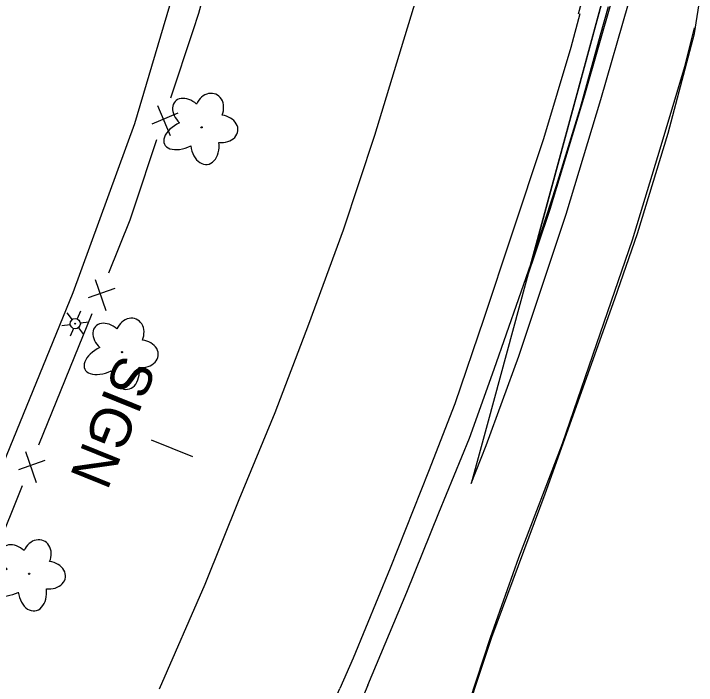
# Model space of a CAD drawing. Extents: x 588843 to 2552415, y 180129 to 269402.
# Drawn here: x 593439.1 to 593539.8, y 185955.5 to 186054.6 of the extents above; entities that cross this region are included whole.
import ezdxf

# ---------------------------------------------------------------- set-up
doc = ezdxf.new("R2010")
doc.units = 0
for name, color, linetype in [('Default', 7, 'Continuous'), ('E_DWY', 7, 'Continuous'), ('E_FEN_P', 7, 'Continuous'), ('E_LAND_Vegetation', 7, 'Continuous'), ('E_LTG', 7, 'Continuous'), ('E_RDWY', 7, 'Continuous'), ('E_RDWY_C_and_G', 7, 'Continuous'), ('E_RDWY_RumbleStrip', 7, 'Continuous'), ('E_SGN', 7, 'Continuous'), ('E_SGN_Text', 7, 'Continuous')]:
    doc.layers.add(name, color=color, linetype=linetype)

# ---------------------------------------------------------------- blocks, each defined once
blk = doc.blocks.new('SIGN')
at = {"layer": 'Default'}
blk.add_text('SIGN', height=12, dxfattribs=at).set_placement((-18.55, -6))
blk = doc.blocks.new('DTRE')
at = {"layer": 'Default'}
blk.add_circle((-0.18, 0), 0.183, dxfattribs=at)
for centre, major_axis, ratio in [((-1.87, 5.32), (1.36, -4.98), 0.782863), ((4.06, 2.74), (-5.27, -2.93), 0.691916), ((-5.87, 0.15), (4.93, -0.12), 0.832022), ((3.54, -3.71), (-5.01, 4.58), 0.560249), ((-2.49, -5.24), (1.8, 4.86), 0.716896)]:
    blk.add_ellipse(centre, major_axis=major_axis, ratio=ratio, start_param=1.570796, end_param=4.712389, dxfattribs=at)
blk = doc.blocks.new('LPOL')
at = {"layer": 'Default'}
for p, q in [((-0.75, 1.3), (-2, 3.46)), ((0.75, 1.3), (2, 3.46)), ((-4, 0), (-1.5, 0)), ((1.5, 0), (4, 0)), ((-2, -3.46), (-0.75, -1.3)), ((2, -3.46), (0.75, -1.3))]:
    blk.add_line(p, q, dxfattribs=at)
for radius in [1.5, 1.5, 1.5, 0.125]:
    blk.add_circle((0, 0), radius, dxfattribs=at)

msp = doc.modelspace()

# ---------------------------------------------------------------- linework, layer by layer
at = {"layer": 'E_DWY'}
msp.add_lwpolyline([(593422.26, 185952.34), (593434.65, 185981.09), (593447.89, 186013.5), (593456.97, 186038.4), (593465.97, 186068.8), (593471.95, 186091.79), (593477.61, 186116.08), (593482.16, 186140.28), (593485.09, 186160.99), (593487.03, 186179.67), (593488.46, 186197.05), (593489.49, 186217.32), (593489.86, 186241.29), (593489.93, 186244.63), (593490.42, 186245.94), (593491.41, 186246.66), (593492.53, 186247.06), (593494.68, 186247.33), (593497.02, 186247.11), (593504.49, 186245.06), (593510.18, 186242.66), (593511.98, 186241.33), (593513.62, 186240.04), (593514.79, 186237.91)], dxfattribs=at)
at = {"layer": 'E_FEN_P'}
for p, q in [((593460.34, 186041.07), (593462.2, 186036.62)), ((593463.3, 186039.91), (593459.49, 186038.29)), ((593451.14, 186015.4), (593452.71, 186010.84)), ((593454.02, 186014.06), (593450.11, 186012.69)), ((593440.85, 185990.04), (593442.42, 185985.48)), ((593443.72, 185988.69), (593439.82, 185987.32))]:
    msp.add_line(p, q, dxfattribs=at)
for points in [[(593468.37, 186062.11), (593466.38, 186054.64), (593465.52, 186052.06)], [(593465.52, 186052.06), (593462.23, 186042.13)], [(593460.2, 186035.99), (593456.91, 186026.07)], [(593456.91, 186026.07), (593456.27, 186024.13), (593453.11, 186016.34)], [(593450.67, 186010.35), (593446.74, 186000.66)], [(593446.74, 186000.66), (593442.81, 185990.98)], [(593440.38, 185984.99), (593436.44, 185975.3)]]:
    msp.add_lwpolyline(points, dxfattribs=at)
at = {"layer": 'E_RDWY'}
for points in [[(593486.2, 185883.3), (593489.18, 185893.96), (593493.89, 185911.07), (593499.24, 185928.93), (593507.1, 185955.12), (593509.61, 185962.65), (593517.48, 185983.79), (593527.72, 186012.54), (593531.1, 186022.16), (593535.59, 186036.96), (593539.47, 186051.68), (593541.2, 186062.67), (593545.15, 186089.33), (593548.03, 186107.77), (593551.11, 186127.76), (593554.74, 186154.6), (593556.82, 186170.65)], [(593460.64, 185955.04), (593467.37, 185970.47), (593472.37, 185982.97), (593477.68, 185995.79), (593482.62, 186008.82), (593487.75, 186022.71), (593492.35, 186036.69), (593496.3, 186049.62), (593500.01, 186061.89)], [(593491.32, 185955.6), (593497.06, 185969.3), (593501.79, 185980.97), (593506.3, 185991.99), (593509.96, 186002.19), (593515.39, 186017.82), (593519.12, 186029.28), (593522.69, 186040.75), (593525.65, 186051.45), (593526.79, 186055.65)], [(593522.56, 186054.59), (593521.25, 186049.62), (593517.22, 186036.16), (593512.49, 186021.93), (593508.45, 186009.64), (593504.16, 185997.05), (593500.25, 185987.06), (593494.6, 185972.85), (593489.15, 185959.57), (593487.18, 185955.06)], [(593506.3, 185953.15), (593509.39, 185962.62), (593513.59, 185974.38), (593520.05, 185991.23), (593526.18, 186009.1), (593530.36, 186021.24), (593534.44, 186034.67), (593538.07, 186046.79), (593539.46, 186052.49)], [(593491.32, 185955.6), (593483.2, 185936.21), (593475.03, 185917.29), (593467.27, 185899.56), (593457.19, 185876.3), (593446.96, 185852.66), (593445.45, 185849.57), (593442.79, 185846.03), (593441.53, 185846.44), (593442.11, 185851.19), (593450.4, 185869.87), (593465.24, 185904.11), (593481.63, 185942.45), (593487.18, 185955.06)]]:
    msp.add_lwpolyline(points, dxfattribs=at)
at = {"layer": 'E_RDWY_C_and_G'}
for points in [[(593528.35, 186065.69), (593527.87, 186063.92), (593508.9, 185993.97), (593506.55, 185985.32), (593508.77, 185990.93), (593513.58, 186004.11), (593520.59, 186025.03), (593525.7, 186041.92), (593529.75, 186056.08), (593531.89, 186064.93)], [(593527.69, 186063.27), (593514.63, 186015.11), (593518.21, 186025.79), (593523.3, 186042.62), (593527.33, 186056.71), (593528.85, 186063.02)]]:
    msp.add_lwpolyline(points, close=True, dxfattribs=at)
at = {"layer": 'E_RDWY_RumbleStrip'}
msp.add_lwpolyline([(593529.14, 186063.11), (593524.98, 186064.24), (593522.34, 186054.54)], dxfattribs=at)
at = {"layer": 'E_SGN'}
msp.add_lwpolyline([(593465.55, 185989.24), (593459.43, 185991.72)], dxfattribs=at)

# ---------------------------------------------------------------- block references
at = {"layer": 'E_LAND_Vegetation', "xscale": 0.49999999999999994, "yscale": 0.5000000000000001, "rotation": -112.01766453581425}
for p in [(593466.79, 186037.75), (593455.05, 186004.59), (593441.37, 185971.92)]:
    msp.add_blockref('DTRE', p, dxfattribs=at)
at = {"layer": 'E_LTG', "xscale": 0.49999999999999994, "yscale": 0.5000000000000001, "rotation": -112.01766453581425}
msp.add_blockref('LPOL', (593448.21, 186008.88), dxfattribs=at)
at = {"layer": 'E_SGN_Text', "xscale": 0.49999999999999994, "yscale": 0.5000000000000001, "rotation": -112.01766453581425}
msp.add_blockref('SIGN', (593454.01, 185994.86), dxfattribs=at)

doc.saveas('drawing.dxf')
